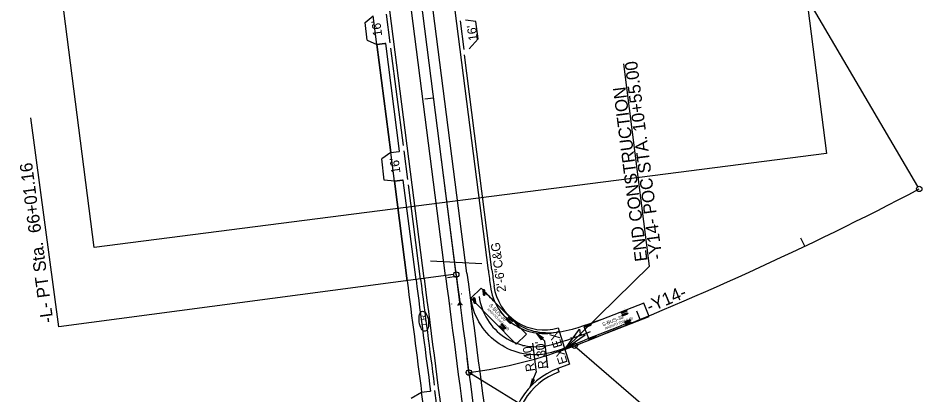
# Model space of a CAD drawing. Extents: x 2367848 to 2369479, y 800728 to 808616.
# Drawn here: x 2368272 to 2368774, y 806844 to 807053 of the extents above; entities that cross this region are included whole.
import ezdxf

# ---------------------------------------------------------------- set-up
doc = ezdxf.new("R2010")
doc.units = 0
for name, color, linetype in [('Default', 7, 'Continuous'), ('Prop AutoTurn Projected Path', 7, 'Continuous'), ('Prop AutoTurn Simulation', 7, 'Continuous'), ('Prop Conc 2ft 6in Curb and Gutter', 7, 'Continuous'), ('Prop Conc 4in Sidewalk', 7, 'Continuous'), ('Prop Conc Drive Radius Type', 7, 'Continuous'), ('Prop Conc Driveway', 7, 'Continuous'), ('Prop Dimension', 7, 'Continuous'), ('Prop EOT', 7, 'Continuous'), ('Prop Horizontal Alignment', 7, 'Continuous'), ('Prop Horizontal Alignment Station Label', 7, 'Continuous'), ('Prop Horizontal Alignment Tick Large', 7, 'Continuous'), ('Prop Horizontal Alignment Tick Small', 7, 'Continuous'), ('Prop Lane Lines', 7, 'Continuous'), ('Prop Shade Light', 7, 'Continuous'), ('Prop Terminator CELL', 7, 'Continuous'), ('Prop WCC CELL', 7, 'Continuous'), ('Prop WCR CELL', 7, 'Continuous'), ('Scratch_Level_2', 7, 'Continuous')]:
    doc.layers.add(name, color=color, linetype=linetype)

# ---------------------------------------------------------------- blocks, each defined once
blk = doc.blocks.new('CR')
at = {"layer": 'Prop WCC CELL'}
blk.add_ellipse((0.02, -0.02), major_axis=(5.61, 0), ratio=0.462467, dxfattribs=at)
blk.add_text('CR', height=3, dxfattribs=at).set_placement((-2.34, -1.5))

msp = doc.modelspace()

# ---------------------------------------------------------------- linework, layer by layer
at = {"layer": 'Default'}
msp.add_lwpolyline([(2368314.5, 806925.55), (2368228.68, 807594.69), (2368635.74, 807646.9), (2368721.56, 806977.76)], close=True, dxfattribs=at)
at = {"layer": 'Prop AutoTurn Projected Path'}
msp.add_line((2368517.72, 806895.21), (2368507.02, 806978.69), dxfattribs=at)
for centre, radius, start, end in [((2368560.23, 806902.46), 32, 187.3084, 285.937), ((2368501.75, 807107.27), 245, 285.937, 291.2149)]:
    msp.add_arc(centre, radius, start, end, dxfattribs=at)
at = {"layer": 'Prop AutoTurn Simulation'}
for p, q in [((2368529.58, 806902.98), (2368523.89, 806897.36)), ((2368554.75, 806877.52), (2368529.58, 806902.98)), ((2368523.89, 806897.36), (2368549.06, 806871.89)), ((2368523.89, 806897.36), (2368523.89, 806897.36)), ((2368525.33, 806897.69), (2368525.92, 806894.41)), ((2368525.53, 806897.73), (2368526.13, 806894.45)), ((2368525.74, 806897.77), (2368526.33, 806894.49)), ((2368530.84, 806902.29), (2368531.07, 806898.97)), ((2368531.05, 806902.31), (2368531.27, 806898.98)), ((2368531.25, 806902.32), (2368531.48, 806899)), ((2368620, 806894.66), (2368586.63, 806881.7)), ((2368622.9, 806887.2), (2368620, 806894.66)), ((2368607.34, 806889.52), (2368610.44, 806890.72)), ((2368607.41, 806889.32), (2368610.52, 806890.53)), ((2368607.49, 806889.13), (2368610.59, 806890.33)), ((2368607.88, 806888.12), (2368610.99, 806889.32)), ((2368607.95, 806887.92), (2368611.06, 806889.13)), ((2368608.03, 806887.73), (2368611.14, 806888.94)), ((2368540.66, 806882.81), (2368543.01, 806880.44)), ((2368540.81, 806882.96), (2368543.15, 806880.59)), ((2368540.96, 806883.11), (2368543.3, 806880.74)), ((2368543.63, 806885.74), (2368545.97, 806883.37)), ((2368543.78, 806885.89), (2368546.12, 806883.52)), ((2368543.92, 806886.04), (2368546.27, 806883.66)), ((2368544.69, 806886.8), (2368547.04, 806884.43)), ((2368544.84, 806886.94), (2368547.19, 806884.57)), ((2368544.99, 806887.09), (2368547.33, 806884.72)), ((2368587.48, 806881.81), (2368590.59, 806883.01)), ((2368587.55, 806881.61), (2368590.66, 806882.82)), ((2368587.63, 806881.42), (2368590.74, 806882.63)), ((2368589.52, 806874.24), (2368622.9, 806887.2)), ((2368609.39, 806884.23), (2368612.49, 806885.44)), ((2368609.46, 806884.04), (2368612.57, 806885.25)), ((2368609.54, 806883.85), (2368612.64, 806885.05)), ((2368609.93, 806882.84), (2368613.04, 806884.04)), ((2368610, 806882.64), (2368613.11, 806883.85)), ((2368610.08, 806882.45), (2368613.19, 806883.65)), ((2368539.6, 806881.76), (2368541.94, 806879.39)), ((2368539.74, 806881.91), (2368542.09, 806879.54)), ((2368539.89, 806882.05), (2368542.24, 806879.68)), ((2368549.06, 806871.89), (2368554.75, 806877.52)), ((2368586.63, 806881.7), (2368589.52, 806874.24)), ((2368589.52, 806874.24), (2368589.52, 806874.24)), ((2368590.07, 806875.13), (2368593.18, 806876.33)), ((2368590.15, 806874.93), (2368593.26, 806876.14)), ((2368590.22, 806874.74), (2368593.33, 806875.95))]:
    msp.add_line(p, q, dxfattribs=at)
for points in [[(2368580.74, 806880.19), (2368580.09, 806880.01), (2368578.47, 806879.59), (2368576.85, 806879.2), (2368575.21, 806878.86), (2368573.56, 806878.58), (2368571.91, 806878.35), (2368570.25, 806878.18), (2368568.59, 806878.07), (2368566.93, 806878.04), (2368565.26, 806878.08), (2368563.62, 806878.19), (2368562.01, 806878.39), (2368560.43, 806878.66), (2368558.89, 806879), (2368557.39, 806879.42), (2368555.94, 806879.91), (2368554.53, 806880.46), (2368553.19, 806881.09), (2368551.89, 806881.77), (2368550.66, 806882.52), (2368549.49, 806883.32), (2368548.37, 806884.17), (2368547.33, 806885.07), (2368546.35, 806886.01), (2368545.4, 806886.97), (2368544.47, 806887.91), (2368543.55, 806888.85), (2368542.63, 806889.77), (2368541.73, 806890.68), (2368540.84, 806891.59), (2368539.96, 806892.48), (2368539.08, 806893.37), (2368538.21, 806894.24), (2368537.36, 806895.11), (2368536.5, 806895.97), (2368535.66, 806896.83), (2368534.82, 806897.68), (2368533.99, 806898.52), (2368533.16, 806899.36), (2368532.34, 806900.19), (2368531.52, 806901.02), (2368530.71, 806901.84), (2368529.9, 806902.65), (2368529.58, 806902.98)], [(2368583.89, 806871.63), (2368583.25, 806871.41), (2368581.63, 806870.9), (2368580.01, 806870.42), (2368578.38, 806869.99), (2368576.76, 806869.6), (2368575.15, 806869.21), (2368573.53, 806868.71), (2368571.9, 806868.22), (2368570.27, 806867.74), (2368568.63, 806867.27), (2368566.99, 806866.83), (2368565.32, 806866.48), (2368563.63, 806866.21), (2368561.9, 806866.03), (2368560.16, 806865.95), (2368558.4, 806865.95), (2368556.63, 806866.05), (2368554.86, 806866.24), (2368553.09, 806866.53), (2368551.33, 806866.9), (2368549.59, 806867.37), (2368547.86, 806867.93), (2368546.16, 806868.58), (2368544.48, 806869.31), (2368542.84, 806870.14), (2368541.24, 806871.05), (2368539.68, 806872.04), (2368538.18, 806873.11), (2368536.72, 806874.26), (2368535.32, 806875.48), (2368533.99, 806876.78), (2368532.72, 806878.15), (2368531.52, 806879.58), (2368530.39, 806881.07), (2368529.34, 806882.63), (2368528.37, 806884.23), (2368527.48, 806885.89), (2368526.67, 806887.59), (2368525.95, 806889.33), (2368525.33, 806891.11), (2368524.79, 806892.91), (2368524.35, 806894.75), (2368524, 806896.61), (2368523.89, 806897.36)], [(2368620, 806894.66), (2368616.66, 806893.36), (2368613.33, 806892.07), (2368609.99, 806890.77), (2368606.65, 806889.47), (2368603.31, 806888.18), (2368599.97, 806886.91), (2368596.62, 806885.65), (2368593.26, 806884.41), (2368589.89, 806883.2), (2368586.51, 806882.02), (2368586.51, 806882.02), (2368586.51, 806882.02), (2368583.31, 806880.97), (2368580.74, 806880.19)], [(2368612.13, 806884.02), (2368608.79, 806882.71), (2368605.46, 806881.39), (2368602.14, 806880.07), (2368598.81, 806878.74), (2368595.48, 806877.43), (2368592.14, 806876.13), (2368588.81, 806874.83), (2368585.5, 806873.43), (2368582.2, 806871.98), (2368578.86, 806870.61), (2368578.86, 806870.61), (2368575.69, 806869.37), (2368573.12, 806868.45)]]:
    msp.add_lwpolyline(points, dxfattribs=at)
for points in [[(2368525.28, 806897.68), (2368525.79, 806897.78), (2368526.03, 806897.34), (2368526.45, 806894.98), (2368526.38, 806894.5), (2368525.87, 806894.4), (2368525.63, 806894.83), (2368525.21, 806897.2)], [(2368530.79, 806902.29), (2368531.31, 806902.32), (2368531.49, 806901.87), (2368531.66, 806899.48), (2368531.53, 806899), (2368531.02, 806898.96), (2368530.83, 806899.42), (2368530.66, 806901.81)], [(2368517.72, 806895.21), (2368516.72, 806893.48), (2368517.85, 806894.22), (2368519.13, 806893.79)], [(2368607.5, 806889.08), (2368607.32, 806889.56), (2368607.69, 806889.88), (2368609.93, 806890.75), (2368610.42, 806890.77), (2368610.61, 806890.29), (2368610.23, 806889.97), (2368608, 806889.1)], [(2368608.05, 806887.68), (2368607.86, 806888.17), (2368608.24, 806888.48), (2368610.48, 806889.35), (2368610.97, 806889.37), (2368611.16, 806888.89), (2368610.78, 806888.57), (2368608.54, 806887.7)], [(2368540.63, 806882.78), (2368541, 806883.14), (2368541.44, 806882.92), (2368543.12, 806881.21), (2368543.34, 806880.77), (2368542.97, 806880.41), (2368542.53, 806880.63), (2368540.84, 806882.34)], [(2368543.59, 806885.71), (2368543.96, 806886.07), (2368544.4, 806885.85), (2368546.09, 806884.14), (2368546.3, 806883.7), (2368545.93, 806883.34), (2368545.49, 806883.56), (2368543.81, 806885.26)], [(2368544.66, 806886.76), (2368545.03, 806887.13), (2368545.47, 806886.9), (2368547.15, 806885.2), (2368547.37, 806884.76), (2368547, 806884.39), (2368546.56, 806884.61), (2368544.87, 806886.32)], [(2368587.65, 806881.37), (2368587.46, 806881.86), (2368587.84, 806882.17), (2368590.08, 806883.04), (2368590.57, 806883.06), (2368590.76, 806882.58), (2368590.38, 806882.26), (2368588.14, 806881.39)], [(2368609.56, 806883.8), (2368609.37, 806884.28), (2368609.75, 806884.6), (2368611.98, 806885.47), (2368612.47, 806885.49), (2368612.66, 806885), (2368612.28, 806884.69), (2368610.05, 806883.82)], [(2368610.1, 806882.4), (2368609.91, 806882.88), (2368610.29, 806883.2), (2368612.53, 806884.07), (2368613.02, 806884.09), (2368613.21, 806883.61), (2368612.83, 806883.29), (2368610.59, 806882.42)], [(2368539.56, 806881.72), (2368539.93, 806882.09), (2368540.37, 806881.87), (2368542.06, 806880.16), (2368542.27, 806879.72), (2368541.9, 806879.35), (2368541.46, 806879.57), (2368539.78, 806881.28)], [(2368590.24, 806874.69), (2368590.05, 806875.18), (2368590.43, 806875.49), (2368592.67, 806876.36), (2368593.16, 806876.38), (2368593.35, 806875.9), (2368592.97, 806875.58), (2368590.73, 806874.71)]]:
    msp.add_lwpolyline(points, close=True, dxfattribs=at)
for centre in [(2368518.81, 806899.8), (2368513.12, 806894.18), (2368517.72, 806895.21), (2368609.23, 806891.48), (2368612.13, 806884.02), (2368569.97, 806877.01), (2368569.97, 806877.01), (2368579.63, 806875.7), (2368558.25, 806868.51), (2368558.25, 806868.51), (2368573.12, 806868.45), (2368573.12, 806868.45)]:
    msp.add_circle(centre, 0.0417, dxfattribs=at)
at = {"layer": 'Prop Conc 2ft 6in Curb and Gutter'}
for p, q in [((2368486.39, 806982.26), (2368479.46, 807036.33)), ((2368535.59, 806913.1), (2368520.27, 807032.56)), ((2368495.92, 806908.01), (2368489.19, 806960.43)), ((2368572.46, 806880.95), (2368573.03, 806879.03)), ((2368572.97, 806856.49), (2368572.29, 806858.37))]:
    msp.add_line(p, q, dxfattribs=at)
for centre, radius, start, end in [((2391111.53, 809808.52), 22760.85, 187.308437, 187.330969), ((2391111.53, 809808.52), 22800.85, 187.308437, 187.457749), ((2368564.5, 806907.79), 28, 187.331, 286.5047), ((2368585.96, 806820.78), 38, 109.9866, 187.5555)]:
    msp.add_arc(centre, radius, start, end, dxfattribs=at)
at = {"layer": 'Prop Conc 4in Sidewalk'}
for p, q in [((2368479.34, 806978.33), (2368471.64, 807038.35)), ((2368484.29, 806979.01), (2368476.6, 807038.95)), ((2368493.44, 806907.69), (2368486.34, 806963.05)), ((2368488.48, 806907.05), (2368481.37, 806962.46))]:
    msp.add_line(p, q, dxfattribs=at)
for centre, radius, start, end in [((2368476.47, 807035.94), 3.01, 87.5293, 97.0869), ((2368483.42, 806981.88), 3, 277.3084, 286.9093), ((2368486.21, 806960.04), 3.01, 87.5253, 97.0848), ((2391111.53, 809808.52), 22803.35, 187.308437, 187.465187), ((2391111.53, 809808.52), 22808.35, 187.308437, 187.465296), ((2368500.58, 806848.69), 3, 277.5222, 287.082)]:
    msp.add_arc(centre, radius, start, end, dxfattribs=at)
at = {"layer": 'Prop Conc Drive Radius Type'}
for p, q in [((2368479.08, 807039.31), (2368477.04, 807055.18)), ((2368517.88, 807051.41), (2368519.89, 807035.54)), ((2368488.81, 806963.41), (2368486.78, 806979.28)), ((2368506.03, 806830.24), (2368503.94, 806846.11))]:
    msp.add_line(p, q, dxfattribs=at)
at = {"layer": 'Prop Conc Driveway'}
for p, q in [((2368465.12, 807050.56), (2368469.6, 807054.22)), ((2368471.64, 807038.35), (2368469.6, 807054.22)), ((2368466.32, 807040.68), (2368471.64, 807038.35)), ((2368471.64, 807038.35), (2368476.1, 807038.93)), ((2368479.34, 806978.33), (2368474.33, 806974.75)), ((2368479.34, 806978.33), (2368483.8, 806978.9)), ((2368481.37, 806962.46), (2368479.34, 806978.33)), ((2368475.79, 806963.04), (2368474.33, 806974.75)), ((2368481.37, 806962.46), (2368475.79, 806963.04)), ((2368481.37, 806962.46), (2368485.84, 806963.03)), ((2368496.51, 806845.13), (2368500.97, 806845.72)), ((2368498.59, 806829.27), (2368496.51, 806845.13))]:
    msp.add_line(p, q, dxfattribs=at)
at = {"layer": 'Prop Dimension'}
for p, q in [((2368623.16, 806915.15), (2368608.81, 807027.54)), ((2368623.16, 806915.15), (2368576.15, 806869.05)), ((2368560.41, 806878.07), (2368564.89, 806873.47)), ((2368558.16, 806872.51), (2368560.22, 806856.37)), ((2368566.7, 806858.8), (2368564.89, 806873.47)), ((2368556.85, 806848.21), (2368560.22, 806856.37))]:
    msp.add_line(p, q, dxfattribs=at)
at = {"layer": 'Prop EOT'}
for p, q in [((2368533.61, 806912.84), (2368454.93, 807526.29)), ((2368497.9, 806908.26), (2368419.22, 807521.71)), ((2368466.32, 807040.68), (2368465.12, 807050.56)), ((2368526.55, 807051.02), (2368520.85, 807051.79)), ((2368527.87, 807041.48), (2368526.55, 807051.02)), ((2368522.87, 807035.92), (2368527.87, 807041.48)), ((2368573.03, 806879.03), (2368578.76, 806860.72)), ((2368578.76, 806860.72), (2368572.29, 806858.37)), ((2368490.63, 806841.9), (2368496.51, 806845.13))]:
    msp.add_line(p, q, dxfattribs=at)
for centre, radius, start, end in [((2391111.53, 809808.52), 22762.85, 187.308437, 187.330969), ((2391111.53, 809808.52), 22798.85, 187.308437, 187.801711), ((2368564.5, 806907.79), 30, 187.331, 286.5047), ((2368585.96, 806820.78), 40, 109.9866, 187.5555)]:
    msp.add_arc(centre, radius, start, end, dxfattribs=at)
at = {"layer": 'Prop Horizontal Alignment'}
msp.add_line((2368515.76, 806910.55), (2368437.08, 807524), dxfattribs=at)
for centre, radius, start, end in [((2367904.96, 808613.77), 1869.43, 291.21491, 297.66684), ((2391111.53, 809808.52), 22780.85, 187.308437, 187.801711), ((2368490.98, 807104.09), 250, 277.3135, 291.2149)]:
    msp.add_arc(centre, radius, start, end, dxfattribs=at)
at = {"layer": 'Prop Horizontal Alignment Station Label'}
for p, q in [((2368772.29, 806959.42), (2368675.39, 807124.6)), ((2368294.93, 806881.46), (2368279.33, 806997.63)), ((2368514.26, 806910.55), (2368294.93, 806881.46)), ((2368581.44, 806871.04), (2368717.24, 806753.79)), ((2368682.21, 806758.21), (2368522.8, 806856.13))]:
    msp.add_line(p, q, dxfattribs=at)
for centre in [(2368772.99, 806958.09), (2368515.76, 806910.55), (2368581.44, 806871.04), (2368522.8, 806856.13)]:
    msp.add_circle(centre, 1.5, dxfattribs=at)
at = {"layer": 'Prop Horizontal Alignment Tick Large'}
msp.add_line((2368522.8, 806856.13), (2368521.78, 806864.06), dxfattribs=at)
at = {"layer": 'Prop Horizontal Alignment Tick Small'}
for p, q in [((2368503.18, 807008.59), (2368498.22, 807007.95)), ((2368709.35, 806926.25), (2368707.19, 806930.77)), ((2368515.9, 806909.4), (2368510.94, 806908.77)), ((2368617.97, 806885.66), (2368616.06, 806890.28))]:
    msp.add_line(p, q, dxfattribs=at)
at = {"layer": 'Prop Lane Lines'}
for p, q in [((2368509.8, 806909.79), (2368431.13, 807523.24)), ((2368521.71, 806911.32), (2368443.03, 807524.77))]:
    msp.add_line(p, q, dxfattribs=at)
for radius in [22786.85, 22774.85]:
    msp.add_arc((2391111.53, 809808.52), radius, 187.308437, 187.801711, dxfattribs=at)
at = {"layer": 'Prop Shade Light'}
for p, q in [((2368476.1, 807038.93), (2368471.64, 807038.35)), ((2368471.64, 807038.35), (2368479.34, 806978.33)), ((2368484.29, 806979.01), (2368476.6, 807038.95)), ((2368479.34, 806978.33), (2368483.8, 806978.9)), ((2368485.84, 806963.03), (2368481.37, 806962.46)), ((2368493.44, 806907.69), (2368486.34, 806963.05)), ((2368481.37, 806962.46), (2368488.48, 806907.05)), ((2368496.51, 806845.13), (2368500.97, 806845.72))]:
    msp.add_line(p, q, dxfattribs=at)
for centre, radius, start, end in [((2368476.47, 807035.94), 3.01, 87.5293, 97.0869), ((2368483.42, 806981.88), 3, 277.3084, 286.9093), ((2368486.21, 806960.04), 3.01, 87.5253, 97.0848), ((2391111.53, 809808.52), 22803.35, 187.308437, 187.465187), ((2391111.53, 809808.52), 22808.35, 187.308437, 187.465296), ((2368500.58, 806848.69), 3, 277.5222, 287.082)]:
    msp.add_arc(centre, radius, start, end, dxfattribs=at)
at = {"layer": 'Prop Terminator CELL'}
for points in [[(2368563.07, 806874.36), (2368560.41, 806878.07), (2368564.2, 806875.46), (2368563.22, 806875.3)], [(2368587.42, 806876.84), (2368576.15, 806869.05), (2368584.16, 806880.27), (2368584.61, 806877.35)], [(2368557.85, 806852.67), (2368556.85, 806848.21), (2368559.32, 806852.09), (2368558.36, 806851.86)]]:
    msp.add_lwpolyline(points, close=True, dxfattribs=at)
at = {"layer": 'Scratch_Level_2'}
msp.add_line((2368501.48, 806918.17), (2368530.05, 806916.62), dxfattribs=at)

# ---------------------------------------------------------------- block references
at = {"layer": 'Prop WCR CELL', "rotation": 97.54241161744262}
msp.add_blockref('CR', (2368497.72, 806884.57), dxfattribs=at)

# ---------------------------------------------------------------- texts
at = {"layer": 'Prop AutoTurn Simulation'}
for s, height, rotation, p in [('S-BUS-36', 2, 314.6623, (2368533.81, 806893.24)), ('AASHTO 2001 (US)', 1.3333, 314.6623, (2368532.82, 806891.16)), ('(c) 2014 Transoft Solutions, Inc. All rights reserved.', 0.08, 314.6623, (2368538.14, 806888.57)), ('S-BUS-36', 2, 21.2149, (2368597.25, 806881.7)), ('AASHTO 2001 (US)', 1.3333, 21.2149, (2368598.76, 806879.97)), ('(c) 2014 Transoft Solutions, Inc. All rights reserved.', 0.08, 21.2149, (2368603.26, 806883.82))]:
    msp.add_text(s, height=height, rotation=rotation, dxfattribs=at).set_placement(p)
at = {"layer": 'Prop Dimension'}
for s, height, rotation, p in [("16'", 5, 97.3084, (2368474.63, 807043.23)), ("16'", 5, 98.2272, (2368527.74, 807040.73)), ('-Y14- POC STA. 10+55.00', 7, 97.2784, (2368630.27, 806919.27)), ('END CONSTRUCTION', 7, 97.2784, (2368622.09, 806918.23)), ("16'", 5, 97.3084, (2368484.79, 806967.03)), ('2\'-6"C&G', 5, 97.5241, (2368543.47, 806901.16)), ('EX', 5, 107.3876, (2368574.84, 806870.72)), ("R 30'", 5, 97.0626, (2368566.39, 806858.47)), ("R 40'", 5, 98.2328, (2368559.57, 806857.01)), ('EX', 5, 107.3876, (2368577.74, 806861.61))]:
    msp.add_text(s, height=height, rotation=rotation, dxfattribs=at).set_placement(p)
at = {"layer": 'Prop Horizontal Alignment Station Label'}
for s, rotation, p in [('-L- PT Sta.  66+01.16', 97.6477, (2368291.97, 806884.11)), ('-Y14-', 22.9312, (2368623.21, 806889.32))]:
    msp.add_text(s, height=7, rotation=rotation, dxfattribs=at).set_placement(p)

doc.saveas('drawing.dxf')
